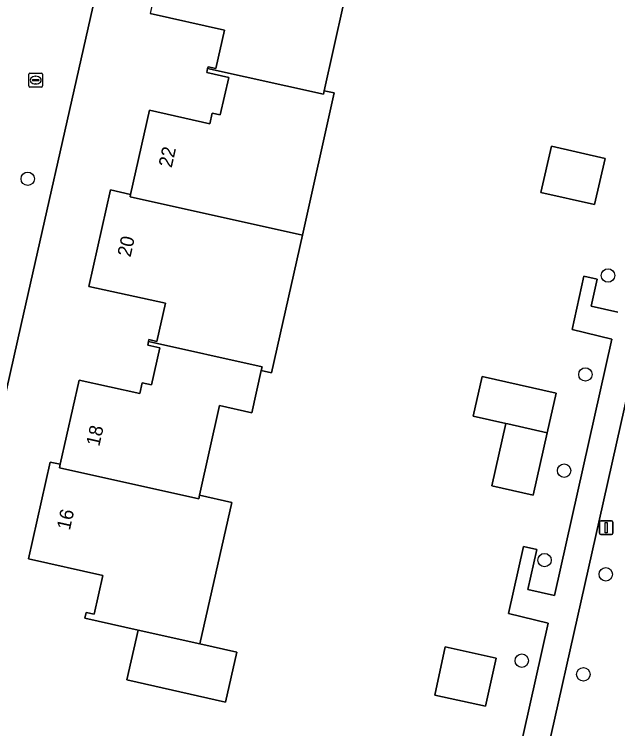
# Model space of a CAD drawing. Extents: x 161771 to 163125, y 382475 to 383179.
# Drawn here: x 162784 to 162828, y 382690.8 to 382743 of the extents above; entities that cross this region are included whole.
import ezdxf

# ---------------------------------------------------------------- set-up
doc = ezdxf.new("R2010")
doc.units = 0
for name, color, linetype in [('IMGEO_Boom', 7, 'Continuous'), ('IMGEO_Erf', 7, 'Continuous'), ('IMGEO_Groenvoorziening', 7, 'Continuous'), ('IMGEO_Kolk', 7, 'Continuous'), ('IMGEO_Lichtmast', 7, 'Continuous'), ('IMGEO_Pand', 7, 'Continuous'), ('IMGEO_Pand_nummerreeks', 7, 'Continuous'), ('IMGEO_Voetpad_gesloten', 7, 'Continuous'), ('IMGEO_Voetpad_open', 7, 'Continuous')]:
    doc.layers.add(name, color=color, linetype=linetype)

msp = doc.modelspace()

# ---------------------------------------------------------------- linework, layer by layer
at = {"layer": 'IMGEO_Boom'}
for centre in [(162784.957, 382730.959), (162827.27, 382723.9), (162825.62, 382716.678), (162824.07, 382709.656), (162822.644, 382703.13), (162827.11, 382702.091), (162820.982, 382695.787), (162825.473, 382694.791)]:
    msp.add_circle(centre, 0.489, dxfattribs=at)
at = {"layer": 'IMGEO_Erf'}
for points in [[(162832.636, 382755.053), (162794.244, 382763.661), (162784.487, 382720.332), (162773.979, 382673.613)], [(162808.684, 382746.884), (162806.582, 382737.382), (162807.311, 382737.219), (162804.986, 382726.844), (162802.733, 382716.792), (162801.987, 382716.961), (162801.293, 382713.884), (162798.952, 382714.401), (162797.484, 382707.864), (162799.832, 382707.332), (162797.511, 382697.012), (162800.203, 382696.407), (162799.384, 382692.764), (162792.183, 382694.384), (162793.002, 382698.026), (162789.115, 382698.9), (162789.207, 382699.31), (162789.793, 382699.178), (162790.426, 382702.001), (162785.007, 382703.217), (162786.591, 382710.281), (162787.327, 382710.128), (162788.71, 382716.262), (162793.126, 382715.283), (162793.301, 382716.075), (162793.987, 382715.923), (162794.583, 382718.615), (162793.705, 382718.81), (162793.764, 382719.075), (162793.796, 382719.22), (162794.377, 382719.091), (162794.993, 382721.873), (162789.425, 382723.107), (162790.993, 382730.149), (162792.459, 382729.814), (162793.849, 382735.964), (162798.24, 382734.972), (162798.418, 382735.758), (162798.998, 382735.627), (162799.623, 382738.359), (162798.012, 382738.719), (162798.076, 382739.008), (162798.103, 382739.129), (162798.684, 382738.999), (162799.312, 382741.808), (162793.889, 382743.021)], [(162814.825, 382662.405), (162822.912, 382698.531), (162820.017, 382699.242), (162821.107, 382704.125), (162822.071, 382703.909), (162821.427, 382700.975), (162823.362, 382700.537), (162827.558, 382719.252), (162824.645, 382719.95), (162825.509, 382723.839), (162826.479, 382723.64), (162826.043, 382721.663), (162827.978, 382721.212)]]:
    msp.add_lwpolyline(points, dxfattribs=at)
for points in [[(162822.373, 382729.969), (162823.142, 382733.339), (162827.051, 382732.447), (162826.282, 382729.077)], [(162819.827, 382713.098), (162817.431, 382713.638), (162818.085, 382716.535), (162823.488, 382715.316), (162822.835, 382712.419), (162821.807, 382707.864), (162818.8, 382708.542)], [(162819.112, 382695.976), (162818.344, 382692.463), (162814.634, 382693.274), (162815.402, 382696.787)]]:
    msp.add_lwpolyline(points, close=True, dxfattribs=at)
at = {"layer": 'IMGEO_Groenvoorziening'}
msp.add_lwpolyline([(162850.368, 382747.388), (162850.383, 382747.451), (162850.645, 382748.607), (162851.156, 382750.861), (162847.195, 382751.745), (162840.294, 382753.319), (162837.37, 382753.981), (162826.653, 382706.107), (162821.531, 382683.237), (162816.6, 382661.248), (162816.37, 382660.232), (162820.04, 382659.379), (162824.729, 382658.278), (162826.13, 382664.203), (162842.003, 382733.511)], dxfattribs=at)
at = {"layer": 'IMGEO_Kolk'}
for p, q in [((162785.04, 382737.73), (162785.04, 382738.582)), ((162785.115, 382738.656), (162785.967, 382738.656)), ((162785.528, 382738.436), (162785.553, 382738.436)), ((162786.041, 382738.582), (162786.041, 382737.73)), ((162785.299, 382738.15), (162785.299, 382738.162)), ((162785.737, 382738.113), (162785.339, 382738.113)), ((162785.342, 382738.199), (162785.74, 382738.199)), ((162785.551, 382737.876), (162785.526, 382737.876)), ((162785.783, 382738.162), (162785.783, 382738.15)), ((162785.967, 382737.656), (162785.115, 382737.656))]:
    msp.add_line(p, q, dxfattribs=at)
for points in [[(162785.04, 382737.73), (162785.04, 382738.582)], [(162785.115, 382738.656), (162785.967, 382738.656)], [(162786.041, 382738.582), (162786.041, 382737.73)], [(162785.967, 382737.656), (162785.115, 382737.656)]]:
    msp.add_lwpolyline(points, dxfattribs=at)
for centre, radius, start, end in [((162785.117, 382738.58), 0.0765, 91.552, 178.448), ((162785.117, 382738.58), 0.0765, 91.552, 178.448), ((162785.965, 382738.58), 0.0765, 1.552, 88.448), ((162785.965, 382738.58), 0.0765, 1.552, 88.448), ((162785.339, 382738.159), 0.0403, 85.8775, 175.7526), ((162785.336, 382738.149), 0.0366, 178.938, 274.7102), ((162785.74, 382738.156), 0.043, 264.8664, 352.4533), ((162785.744, 382738.161), 0.0386, 1.7309, 96.639), ((162785.117, 382737.732), 0.0765, 181.552, 268.448), ((162785.117, 382737.732), 0.0765, 181.552, 268.448), ((162785.965, 382737.732), 0.0765, 271.552, 358.448), ((162785.965, 382737.732), 0.0765, 271.552, 358.448)]:
    msp.add_arc(centre, radius, start, end, dxfattribs=at)
for centre, major_axis, ratio, start_param, end_param in [((162785.527, 382738.156), (-0.387, 0.002), 0.722429, 4.712389, 7.853982), ((162785.552, 382738.156), (-0.39, 0.002), 0.717154, 1.570796, 4.712389)]:
    msp.add_ellipse(centre, major_axis=major_axis, ratio=ratio, start_param=start_param, end_param=end_param, dxfattribs=at)
at = {"layer": 'IMGEO_Lichtmast'}
for p, q in [((162826.74, 382706.002), (162827.53, 382706.002)), ((162827.53, 382706.002), (162826.74, 382706.002)), ((162826.64, 382705.102), (162826.64, 382705.902)), ((162826.64, 382705.902), (162826.64, 382705.102)), ((162827.63, 382705.902), (162827.63, 382705.102)), ((162827.63, 382705.102), (162827.63, 382705.902)), ((162827.53, 382705.002), (162826.74, 382705.002)), ((162826.74, 382705.002), (162827.53, 382705.002))]:
    msp.add_line(p, q, dxfattribs=at)
msp.add_lwpolyline([(162827.06, 382705.877), (162827.21, 382705.877), (162827.21, 382705.127), (162827.06, 382705.127), (162827.06, 382705.877)], dxfattribs=at)
for centre, start, end in [((162826.74, 382705.902), 90, 180), ((162826.74, 382705.902), 90, 180), ((162827.53, 382705.902), 0, 90), ((162827.53, 382705.902), 360, 90), ((162826.74, 382705.102), 180, 270), ((162826.74, 382705.102), 180, 270), ((162827.53, 382705.102), 270, 0), ((162827.53, 382705.102), 270, 0)]:
    msp.add_arc(centre, 0.1, start, end, dxfattribs=at)
at = {"layer": 'IMGEO_Pand'}
for points in [[(162808.684, 382746.884), (162796.149, 382749.678), (162796.203, 382749.919), (162795.467, 382750.078), (162793.889, 382743.021), (162799.312, 382741.808), (162798.684, 382738.999), (162798.103, 382739.129), (162798.076, 382739.008), (162806.525, 382737.124), (162806.582, 382737.382)], [(162806.582, 382737.382), (162806.525, 382737.124), (162798.076, 382739.008), (162798.012, 382738.719), (162799.623, 382738.359), (162798.998, 382735.627), (162798.418, 382735.758), (162798.24, 382734.972), (162793.849, 382735.964), (162792.459, 382729.814), (162792.421, 382729.645), (162804.986, 382726.844), (162807.311, 382737.219)], [(162826.282, 382729.077), (162827.051, 382732.447), (162823.142, 382733.339), (162822.373, 382729.969)], [(162804.986, 382726.844), (162792.421, 382729.645), (162792.459, 382729.814), (162790.993, 382730.149), (162789.425, 382723.107), (162794.993, 382721.873), (162794.377, 382719.091), (162793.796, 382719.22), (162793.764, 382719.075), (162802.047, 382717.229), (162801.987, 382716.961), (162802.733, 382716.792)], [(162798.952, 382714.401), (162801.293, 382713.884), (162801.987, 382716.961), (162802.047, 382717.229), (162793.764, 382719.075), (162793.705, 382718.81), (162794.583, 382718.615), (162793.987, 382715.923), (162793.301, 382716.075), (162793.126, 382715.283), (162788.71, 382716.262), (162787.327, 382710.128), (162787.268, 382709.866), (162797.425, 382707.603), (162797.484, 382707.864)], [(162823.488, 382715.316), (162818.085, 382716.535), (162817.431, 382713.638), (162819.827, 382713.098), (162819.964, 382713.067), (162822.835, 382712.419)], [(162822.835, 382712.419), (162819.964, 382713.067), (162819.827, 382713.098), (162818.8, 382708.542), (162821.807, 382707.864)], [(162799.832, 382707.332), (162797.484, 382707.864), (162797.425, 382707.603), (162787.268, 382709.866), (162787.327, 382710.128), (162786.591, 382710.281), (162785.007, 382703.217), (162790.426, 382702.001), (162789.793, 382699.178), (162789.207, 382699.31), (162789.115, 382698.9), (162793.002, 382698.026), (162797.511, 382697.012)], [(162797.511, 382697.012), (162793.002, 382698.026), (162792.183, 382694.384), (162799.384, 382692.764), (162800.203, 382696.407)], [(162819.112, 382695.976), (162815.402, 382696.787), (162814.634, 382693.274), (162818.344, 382692.463)]]:
    msp.add_lwpolyline(points, close=True, dxfattribs=at)
at = {"layer": 'IMGEO_Voetpad_gesloten'}
msp.add_lwpolyline([(162827.978, 382721.212), (162826.043, 382721.663), (162826.479, 382723.64), (162825.509, 382723.839), (162824.645, 382719.95), (162827.558, 382719.252), (162823.362, 382700.537), (162821.427, 382700.975), (162822.071, 382703.909), (162821.107, 382704.125), (162820.017, 382699.242), (162822.912, 382698.531), (162814.825, 382662.405), (162814.669, 382661.706), (162816.6, 382661.248), (162821.531, 382683.237), (162826.653, 382706.107), (162837.37, 382753.981)], dxfattribs=at)
at = {"layer": 'IMGEO_Voetpad_open'}
for points in [[(162784.487, 382720.332), (162794.244, 382763.661), (162788.384, 382764.975), (162788.345, 382764.8), (162785.749, 382753.247), (162784.968, 382753.421), (162783.579, 382747.218), (162783.196, 382745.508), (162783.346, 382745.475), (162781.093, 382735.609)], [(162773.979, 382673.613), (162784.487, 382720.332)]]:
    msp.add_lwpolyline(points, dxfattribs=at)

# ---------------------------------------------------------------- texts
at = {"layer": 'IMGEO_Pand_nummerreeks'}
for s, rotation, p in [('22', 77.2634, (162795.452, 382731.718)), ('20', 77.4467, (162792.452, 382725.196)), ('18', 77.292, (162790.172, 382711.383)), ('16', 77.3608, (162788.029, 382705.265))]:
    msp.add_text(s, height=1, rotation=rotation, dxfattribs=at).set_placement(p)

doc.saveas('drawing.dxf')
